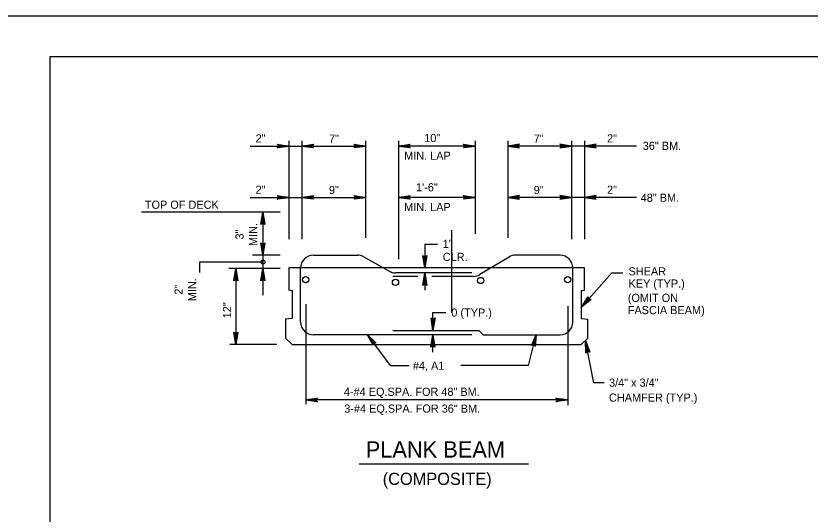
# Model space of a CAD drawing. Extents: x 639331 to 643089, y 299088 to 300975.
# Drawn here: x 642261.4 to 642553.9, y 300686.2 to 300869.7 of the extents above; entities that cross this region are included whole.
import ezdxf

# ---------------------------------------------------------------- set-up
doc = ezdxf.new("R2010")
doc.units = 0
doc.layers.add('1', color=7, linetype='Continuous')
doc.layers.add('PLT-BNDY', color=7, linetype='Continuous')

msp = doc.modelspace()

# ---------------------------------------------------------------- linework, layer by layer
at = {"layer": '1'}
for p, q in [((642274.06, 300290.66), (642274.06, 300854.66)), ((642274.06, 300854.66), (643060.06, 300854.66)), ((642361.96, 300823.62), (642361.96, 300787.4)), ((642366.78, 300823.62), (642366.78, 300787.4)), ((642390.24, 300823.62), (642390.24, 300787.91)), ((642402.31, 300823.62), (642402.31, 300780.04)), ((642430.52, 300823.62), (642430.52, 300789.36)), ((642442.58, 300823.62), (642442.58, 300787.91)), ((642466.05, 300823.62), (642466.05, 300787.4)), ((642470.86, 300823.62), (642470.86, 300787.4)), ((642347.65, 300821.71), (642361.96, 300821.71)), ((642361.96, 300821.71), (642390.24, 300821.71)), ((642430.52, 300821.71), (642402.31, 300821.71)), ((642470.86, 300821.71), (642442.58, 300821.71)), ((642489.94, 300821.71), (642470.86, 300821.71)), ((642347.65, 300802.81), (642361.96, 300802.81)), ((642361.96, 300802.81), (642390.24, 300802.81)), ((642430.52, 300802.81), (642402.31, 300802.81)), ((642470.86, 300802.81), (642442.58, 300802.81)), ((642489.94, 300802.81), (642470.86, 300802.81)), ((642358.81, 300797.45), (642307.74, 300797.45)), ((642352.4, 300797.45), (642352.4, 300766.89)), ((642421.81, 300790.75), (642421.81, 300760.45)), ((642411.98, 300785.57), (642411.98, 300776.85)), ((642411.98, 300785.57), (642416.74, 300785.57)), ((642358.81, 300781.55), (642348.57, 300781.55)), ((642370.98, 300781.55), (642387.36, 300781.55)), ((642389.35, 300781.1), (642399.59, 300775.36)), ((642443.06, 300780.88), (642432.3, 300774.42)), ((642461.85, 300781.55), (642445.47, 300781.55)), ((642329.1, 300778.99), (642329.1, 300775.19)), ((642352.4, 300778.99), (642329.1, 300778.99)), ((642358.81, 300776.7), (642339.91, 300776.7)), ((642342.46, 300776.7), (642342.46, 300748.65)), ((642470.86, 300776.85), (642361.96, 300776.85)), ((642361.96, 300776.85), (642361.96, 300768.62)), ((642366.3, 300756.93), (642366.3, 300776.87)), ((642466.53, 300756.93), (642466.53, 300776.87)), ((642470.86, 300768.62), (642470.86, 300776.85)), ((642409.51, 300773.75), (642400.24, 300773.75)), ((642429.3, 300775), (642401.4, 300775)), ((642411.98, 300775), (642411.98, 300768.73)), ((642429.89, 300773.75), (642414.57, 300773.75)), ((642480.88, 300775), (642469.66, 300762.33)), ((642480.88, 300775), (642484.93, 300775)), ((642363.16, 300768.47), (642361.96, 300768.62)), ((642363.16, 300768.62), (642363.16, 300758.19)), ((642469.66, 300768.62), (642469.66, 300758.19)), ((642469.66, 300768.47), (642470.86, 300768.62)), ((642368.19, 300763.54), (642368.19, 300726.68)), ((642464.64, 300762.76), (642464.64, 300726.29)), ((642415.04, 300760.45), (642419.71, 300760.45)), ((642415.04, 300754.45), (642415.04, 300760.45)), ((642363.16, 300758.19), (642360.76, 300758.04)), ((642360.76, 300758.04), (642360.76, 300751.05)), ((642469.66, 300758.19), (642472.06, 300758.04)), ((642472.06, 300751.05), (642472.06, 300758.04)), ((642400.24, 300753.88), (642431.89, 300753.88)), ((642433.53, 300752.26), (642431.89, 300753.88)), ((642360.76, 300751.05), (642363.16, 300748.65)), ((642429.3, 300752.26), (642370.98, 300752.26)), ((642399.46, 300740.8), (642390.98, 300752.26)), ((642415.02, 300745.79), (642415.02, 300752.26)), ((642433.53, 300752.26), (642461.85, 300752.26)), ((642450.2, 300740.99), (642453.05, 300752.26)), ((642472.06, 300751.05), (642469.66, 300748.65)), ((642474.33, 300734.58), (642471.17, 300750.16)), ((642357.51, 300748.65), (642340.21, 300748.65)), ((642363.16, 300748.65), (642469.66, 300748.65)), ((642406.3, 300740.8), (642399.46, 300740.8)), ((642450.2, 300740.99), (642425.3, 300740.99)), ((642478.07, 300734.58), (642474.33, 300734.58)), ((642464.64, 300728.25), (642368.19, 300728.25)), ((642387.88, 300704.71), (642450.19, 300704.71))]:
    msp.add_line(p, q, dxfattribs=at)
for points in [[(642357.88, 300822.23), (642358.03, 300821.93), (642361.96, 300821.71), (642357.88, 300822.23), (642357.67, 300822.41), (642361.96, 300821.71), (642358.03, 300821.52), (642357.89, 300821.23), (642361.96, 300821.71), (642357.67, 300821.03), (642357.89, 300821.23)], [(642370.87, 300821.2), (642370.71, 300821.5), (642366.78, 300821.71), (642370.87, 300821.2), (642371.08, 300821.02), (642366.78, 300821.71), (642370.71, 300821.91), (642370.85, 300822.2), (642366.78, 300821.71), (642371.08, 300822.4), (642370.85, 300822.2)], [(642386.16, 300822.23), (642386.31, 300821.93), (642390.24, 300821.71), (642386.16, 300822.23), (642385.95, 300822.41), (642390.24, 300821.71), (642386.31, 300821.52), (642386.17, 300821.23), (642390.24, 300821.71), (642385.95, 300821.03), (642386.17, 300821.23)], [(642406.39, 300821.2), (642406.24, 300821.5), (642402.31, 300821.71), (642406.39, 300821.2), (642406.6, 300821.02), (642402.31, 300821.71), (642406.24, 300821.91), (642406.38, 300822.2), (642402.31, 300821.71), (642406.6, 300822.4), (642406.38, 300822.2)], [(642426.43, 300822.23), (642426.59, 300821.93), (642430.52, 300821.71), (642426.43, 300822.23), (642426.23, 300822.41), (642430.52, 300821.71), (642426.59, 300821.52), (642426.45, 300821.23), (642430.52, 300821.71), (642426.23, 300821.03), (642426.45, 300821.23)], [(642446.67, 300822.23), (642446.52, 300821.93), (642442.58, 300821.71), (642446.67, 300822.23), (642446.88, 300822.41), (642442.58, 300821.71), (642446.52, 300821.52), (642446.66, 300821.23), (642442.58, 300821.71), (642446.88, 300821.03), (642446.66, 300821.23)], [(642461.96, 300821.2), (642462.11, 300821.5), (642466.05, 300821.71), (642461.96, 300821.2), (642461.75, 300821.02), (642466.05, 300821.71), (642462.12, 300821.91), (642461.97, 300822.2), (642466.05, 300821.71), (642461.75, 300822.4), (642461.97, 300822.2)], [(642474.95, 300822.23), (642474.8, 300821.93), (642470.86, 300821.71), (642474.95, 300822.23), (642475.16, 300822.41), (642470.86, 300821.71), (642474.79, 300821.52), (642474.94, 300821.23), (642470.86, 300821.71), (642475.16, 300821.03), (642474.94, 300821.23)], [(642357.88, 300803.32), (642358.03, 300803.03), (642361.96, 300802.81), (642357.88, 300803.32), (642357.67, 300803.5), (642361.96, 300802.81), (642358.03, 300802.61), (642357.89, 300802.32), (642361.96, 300802.81), (642357.67, 300802.13), (642357.89, 300802.32)], [(642370.87, 300802.3), (642370.71, 300802.59), (642366.78, 300802.81), (642370.87, 300802.3), (642371.08, 300802.12), (642366.78, 300802.81), (642370.71, 300803), (642370.85, 300803.3), (642366.78, 300802.81), (642371.08, 300803.49), (642370.85, 300803.3)], [(642386.16, 300803.32), (642386.31, 300803.03), (642390.24, 300802.81), (642386.16, 300803.32), (642385.95, 300803.5), (642390.24, 300802.81), (642386.31, 300802.61), (642386.17, 300802.32), (642390.24, 300802.81), (642385.95, 300802.13), (642386.17, 300802.32)], [(642406.39, 300802.3), (642406.24, 300802.59), (642402.31, 300802.81), (642406.39, 300802.3), (642406.6, 300802.12), (642402.31, 300802.81), (642406.24, 300803), (642406.38, 300803.3), (642402.31, 300802.81), (642406.6, 300803.49), (642406.38, 300803.3)], [(642426.43, 300803.32), (642426.59, 300803.03), (642430.52, 300802.81), (642426.43, 300803.32), (642426.23, 300803.5), (642430.52, 300802.81), (642426.59, 300802.61), (642426.45, 300802.32), (642430.52, 300802.81), (642426.23, 300802.13), (642426.45, 300802.32)], [(642446.67, 300803.32), (642446.52, 300803.03), (642442.58, 300802.81), (642446.67, 300803.32), (642446.88, 300803.5), (642442.58, 300802.81), (642446.52, 300802.61), (642446.66, 300802.32), (642442.58, 300802.81), (642446.88, 300802.13), (642446.66, 300802.32)], [(642461.96, 300802.3), (642462.11, 300802.59), (642466.05, 300802.81), (642461.96, 300802.3), (642461.75, 300802.12), (642466.05, 300802.81), (642462.12, 300803), (642461.97, 300803.3), (642466.05, 300802.81), (642461.75, 300803.49), (642461.97, 300803.3)], [(642474.95, 300803.32), (642474.8, 300803.03), (642470.86, 300802.81), (642474.95, 300803.32), (642475.16, 300803.5), (642470.86, 300802.81), (642474.79, 300802.61), (642474.94, 300802.32), (642470.86, 300802.81), (642475.16, 300802.13), (642474.94, 300802.32)], [(642351.86, 300793.09), (642352.17, 300793.26), (642352.4, 300797.45), (642351.86, 300793.09), (642351.66, 300792.87), (642352.4, 300797.45), (642352.61, 300793.26), (642352.92, 300793.11), (642352.4, 300797.45), (642353.13, 300792.87), (642352.92, 300793.11)], [(642352.95, 300785.91), (642352.63, 300785.74), (642352.4, 300781.55), (642352.95, 300785.91), (642353.14, 300786.13), (642352.4, 300781.55), (642352.2, 300785.74), (642351.88, 300785.89), (642352.4, 300781.55), (642351.67, 300786.13), (642351.88, 300785.89)], [(642412.53, 300781.21), (642412.21, 300781.05), (642411.98, 300776.85), (642412.53, 300781.21), (642412.72, 300781.44), (642411.98, 300776.85), (642411.78, 300781.05), (642411.46, 300781.2), (642411.98, 300776.85), (642411.25, 300781.44), (642411.46, 300781.2)], [(642341.92, 300772.34), (642342.23, 300772.51), (642342.46, 300776.7), (642341.92, 300772.34), (642341.72, 300772.12), (642342.46, 300776.7), (642342.67, 300772.51), (642342.98, 300772.36), (642342.46, 300776.7), (642343.19, 300772.12), (642342.98, 300772.36)], [(642351.86, 300772.34), (642352.17, 300772.51), (642352.4, 300776.7), (642351.86, 300772.34), (642351.66, 300772.12), (642352.4, 300776.7), (642352.61, 300772.51), (642352.92, 300772.36), (642352.4, 300776.7), (642353.13, 300772.12), (642352.92, 300772.36)], [(642411.44, 300770.64), (642411.75, 300770.8), (642411.98, 300775), (642411.44, 300770.64), (642411.24, 300770.41), (642411.98, 300775), (642412.19, 300770.8), (642412.5, 300770.65), (642411.98, 300775), (642412.71, 300770.41), (642412.5, 300770.65)], [(642472.96, 300765.24), (642472.62, 300765.32), (642469.66, 300762.33), (642472.96, 300765.24), (642473.26, 300765.28), (642469.66, 300762.33), (642472.29, 300765.61), (642472.16, 300765.93), (642469.66, 300762.33), (642472.16, 300766.25), (642472.16, 300765.93)], [(642415.59, 300758.22), (642415.27, 300758.05), (642415.04, 300753.86), (642415.59, 300758.22), (642415.78, 300758.44), (642415.04, 300753.86), (642414.83, 300758.05), (642414.52, 300758.2), (642415.04, 300753.86), (642414.31, 300758.44), (642414.52, 300758.2)], [(642343.01, 300753.01), (642342.7, 300752.85), (642342.46, 300748.65), (642343.01, 300753.01), (642343.2, 300753.24), (642342.46, 300748.65), (642342.26, 300752.85), (642341.94, 300753), (642342.46, 300748.65), (642341.73, 300753.24), (642341.94, 300753)], [(642393, 300748.67), (642393.14, 300748.96), (642390.98, 300752.26), (642393, 300748.67), (642392.98, 300748.39), (642390.98, 300752.26), (642393.47, 300749.21), (642393.79, 300749.27), (642390.98, 300752.26), (642394.08, 300749.21), (642393.79, 300749.27)], [(642414.47, 300747.9), (642414.78, 300748.06), (642415.02, 300752.26), (642414.47, 300747.9), (642414.28, 300747.67), (642415.02, 300752.26), (642415.22, 300748.06), (642415.54, 300747.91), (642415.02, 300752.26), (642415.74, 300747.67), (642415.54, 300747.91)], [(642451.55, 300748.42), (642451.88, 300748.5), (642453.05, 300752.26), (642451.55, 300748.42), (642451.33, 300748.26), (642453.05, 300752.26), (642452.28, 300748.4), (642452.52, 300748.19), (642453.05, 300752.26), (642452.66, 300747.92), (642452.52, 300748.19)], [(642471.5, 300745.78), (642471.78, 300746), (642471.17, 300750.16), (642471.5, 300745.78), (642471.36, 300745.52), (642471.17, 300750.16), (642472.21, 300746.09), (642472.54, 300746), (642471.17, 300750.16), (642472.8, 300745.81), (642472.54, 300746)], [(642372.27, 300727.74), (642372.12, 300728.03), (642368.19, 300728.25), (642372.27, 300727.74), (642372.48, 300727.56), (642368.19, 300728.25), (642372.12, 300728.45), (642372.26, 300728.74), (642368.19, 300728.25), (642372.48, 300728.93), (642372.26, 300728.74)], [(642460.55, 300728.76), (642460.71, 300728.47), (642464.64, 300728.25), (642460.55, 300728.76), (642460.34, 300728.94), (642464.64, 300728.25), (642460.71, 300728.06), (642460.57, 300727.76), (642464.64, 300728.25), (642460.34, 300727.57), (642460.57, 300727.76)]]:
    msp.add_lwpolyline(points, dxfattribs=at)
for centre, radius in [((642352.4, 300779.03), 0.75), ((642368.19, 300772.52), 1.15), ((642464.64, 300772.52), 1.15), ((642401.22, 300771.58), 1.15), ((642432.57, 300772.24), 1.15)]:
    msp.add_circle(centre, radius, dxfattribs=at)
for centre, start, end in [((642370.98, 300776.87), 90, 180), ((642387.36, 300776.87), 64.8253, 90), ((642445.47, 300776.87), 90, 120.9973), ((642461.85, 300776.87), 0, 90), ((642401.4, 300779.68), 247.2415, 270), ((642429.89, 300778.43), 270, 300.9973), ((642370.98, 300756.93), 180, 270), ((642461.85, 300756.93), 270, 0)]:
    msp.add_arc(centre, 4.68, start, end, dxfattribs=at)
at = {"layer": 'PLT-BNDY'}
msp.add_lwpolyline([(642234.06, 300869.66), (643075.06, 300869.66), (643075.06, 300275.66), (642234.06, 300275.66)], close=True, dxfattribs=at)

# ---------------------------------------------------------------- texts
at = {"layer": '1'}
for s, height, p in [('10"', 3, (642411.81, 300823.2)), ('2"', 3, (642349.71, 300823.07)), ('7"', 3, (642376.72, 300822.95)), ('7"', 3, (642452.13, 300822.95)), ('2"', 3, (642479.14, 300823.07)), ('36" BM.', 3, (642492.3, 300820.32)), ('MIN. LAP', 3, (642404.42, 300816.68)), ('2"', 3, (642349.71, 300804.17)), ('9"', 3, (642376.72, 300804.05)), ('1\'-6"', 3, (642408.81, 300805.07)), ('9"', 3, (642452.13, 300804.05)), ('2"', 3, (642479.14, 300804.17)), ('48" BM.', 3, (642491.53, 300801.2)), ('TOP OF DECK', 3, (642308.94, 300798.64)), ('MIN. LAP', 3, (642404.42, 300797.78)), ('1"', 3, (642418.63, 300784.24)), ('CLR.', 3, (642418.63, 300779.44)), ('SHEAR', 3, (642487.05, 300774.11)), ('KEY (TYP.)', 3, (642487.05, 300769.61)), ('(OMIT ON', 3, (642486.79, 300764.34)), ('0 (TYP.) ', 3, (642421.79, 300758.93)), ('FASCIA BEAM)', 3, (642486.79, 300759.84)), ('#4, A1', 3, (642407.62, 300739.36)), ('3/4" x 3/4"', 3, (642479.87, 300733.12)), ('4-#4 EQ.SPA. FOR 48" BM.', 3, (642382.23, 300729.77)), ('CHAMFER (TYP.)', 3, (642479.87, 300727.62)), ('3-#4 EQ.SPA. FOR 36" BM.', 3, (642382.36, 300723.57)), ('PLANK BEAM', 6, (642390.28, 300707.03)), ('(COMPOSITE)', 4.5, (642396.53, 300696.97))]:
    msp.add_text(s, height=height, dxfattribs=at).set_placement(p)
for s, p in [('MIN.', (642350.29, 300784.93)), ('3"', (642345.29, 300787.32)), ('MIN.', (642327.85, 300764.6)), ('2"', (642322.85, 300767)), ('12"', (642340.69, 300758.33))]:
    msp.add_text(s, height=3, rotation=90, dxfattribs=at).set_placement(p)

doc.saveas('drawing.dxf')
